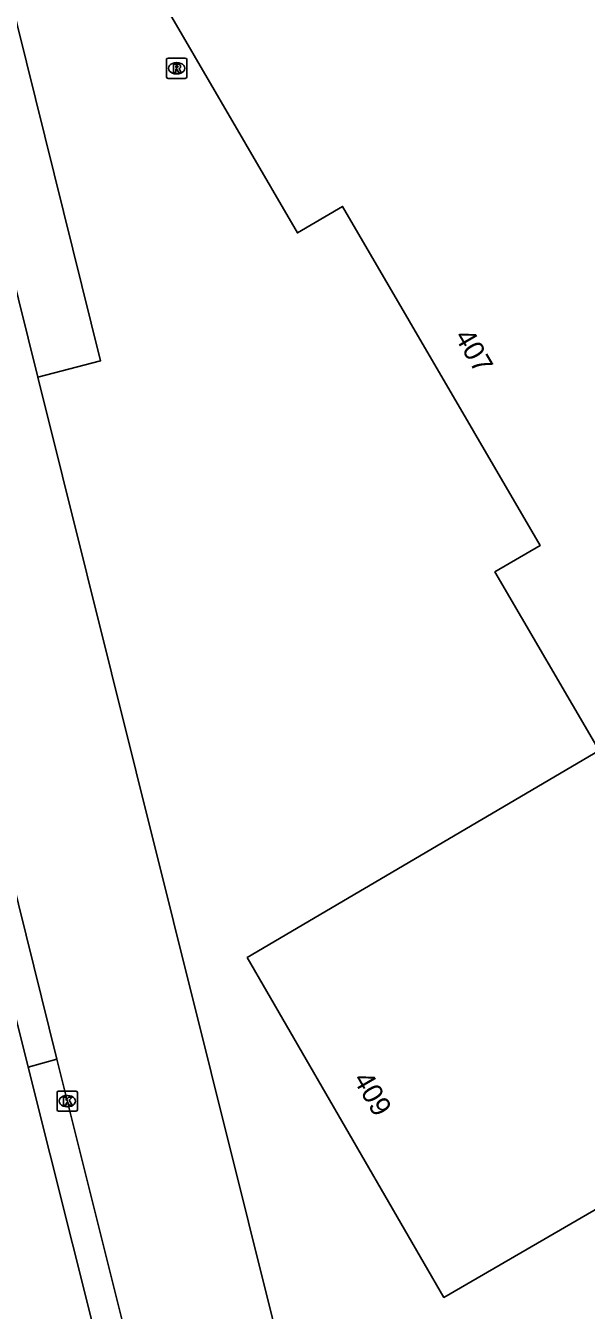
# Model space of a CAD drawing. Extents: x 161389 to 162585, y 388479 to 389761.
# Drawn here: x 162185.8 to 162213.4, y 388908 to 388971.4 of the extents above; entities that cross this region are included whole.
import ezdxf

# ---------------------------------------------------------------- set-up
doc = ezdxf.new("R2010")
doc.units = 0
for name, color, linetype in [('IMGEO_Fietspad_gesloten', 7, 'Continuous'), ('IMGEO_Haag', 7, 'Continuous'), ('IMGEO_Kolk', 7, 'Continuous'), ('IMGEO_Pand', 7, 'Continuous'), ('IMGEO_Pand_nummerreeks', 7, 'Continuous'), ('IMGEO_Rijbaan_lokaal_gesloten', 7, 'Continuous'), ('IMGEO_Rioolput', 7, 'Continuous'), ('IMGEO_Voetpad_open', 7, 'Continuous')]:
    doc.layers.add(name, color=color, linetype=linetype)

msp = doc.modelspace()

# ---------------------------------------------------------------- linework, layer by layer
at = {"layer": 'IMGEO_Fietspad_gesloten'}
for points in [[(162173.035, 388960.094), (162178.112, 388950.367), (162178.805, 388948.341), (162185.895, 388919.999)], [(162189.162, 388906.938), (162185.895, 388919.999)]]:
    msp.add_lwpolyline(points, dxfattribs=at)
at = {"layer": 'IMGEO_Haag'}
msp.add_lwpolyline([(162186.365, 388954.055), (162189.456, 388954.856), (162184.88, 388973.335)], dxfattribs=at)
at = {"layer": 'IMGEO_Kolk'}
for p, q in [((162187.32, 388917.888), (162187.32, 388918.74)), ((162187.395, 388918.814), (162188.247, 388918.814)), ((162188.321, 388918.74), (162188.321, 388917.888)), ((162187.831, 388918.034), (162187.806, 388918.034)), ((162187.808, 388918.594), (162187.833, 388918.594)), ((162188.247, 388917.814), (162187.395, 388917.814))]:
    msp.add_line(p, q, dxfattribs=at)
for points in [[(162187.32, 388917.888), (162187.32, 388918.74)], [(162187.395, 388918.814), (162188.247, 388918.814)], [(162188.321, 388918.74), (162188.321, 388917.888)], [(162187.641, 388918.514), (162187.764, 388918.514), (162187.764, 388918.363), (162187.894, 388918.514), (162188.058, 388918.514), (162187.912, 388918.363), (162188.065, 388918.114), (162187.913, 388918.114), (162187.828, 388918.278), (162187.764, 388918.211), (162187.764, 388918.114), (162187.641, 388918.114), (162187.641, 388918.514)], [(162188.247, 388917.814), (162187.395, 388917.814)]]:
    msp.add_lwpolyline(points, dxfattribs=at)
for centre, start, end in [((162187.397, 388918.738), 91.55205, 178.44795), ((162187.397, 388918.738), 91.55205, 178.44795), ((162188.245, 388918.738), 1.55205, 88.44795), ((162188.245, 388918.738), 1.55205, 88.44795), ((162187.397, 388917.89), 181.55205, 268.44795), ((162187.397, 388917.89), 181.55205, 268.44795), ((162188.245, 388917.89), 271.55205, 358.44795), ((162188.245, 388917.89), 271.55205, 358.44795)]:
    msp.add_arc(centre, 0.0765, start, end, dxfattribs=at)
for centre, major_axis, ratio, start_param, end_param in [((162187.807, 388918.314), (-0.387, 0.002), 0.722429, 4.712389, 7.853982), ((162187.832, 388918.314), (-0.39, 0.002), 0.717154, 1.570796, 4.712389)]:
    msp.add_ellipse(centre, major_axis=major_axis, ratio=ratio, start_param=start_param, end_param=end_param, dxfattribs=at)
at = {"layer": 'IMGEO_Pand'}
for points in [[(162264.508, 389009.017), (162258.602, 389019.221), (162225.572, 389000), (162188.976, 388978.704), (162199.18, 388961.18), (162201.412, 388962.483), (162211.169, 388945.746), (162208.932, 388944.442), (162214.07, 388935.626)], [(162214.07, 388935.626), (162196.702, 388925.403), (162206.409, 388908.625), (162223.571, 388918.583), (162229.276, 388932.462), (162224.076, 388941.428)]]:
    msp.add_lwpolyline(points, dxfattribs=at)
at = {"layer": 'IMGEO_Rijbaan_lokaal_gesloten'}
for points in [[(162186.365, 388954.055), (162184.443, 388961.763)], [(162187.309, 388920.388), (162183.124, 388937.227), (162178.223, 388956.81), (162177.46, 388959.97)], [(162202.309, 388890.111), (162191.224, 388934.569), (162186.365, 388954.055)], [(162187.309, 388920.388), (162187.85, 388918.21), (162190.561, 388907.35)]]:
    msp.add_lwpolyline(points, dxfattribs=at)
at = {"layer": 'IMGEO_Rioolput'}
for p, q in [((162192.72, 388968.879), (162192.72, 388969.731)), ((162192.795, 388969.805), (162193.647, 388969.805)), ((162193.208, 388969.585), (162193.233, 388969.585)), ((162193.721, 388969.731), (162193.721, 388968.879)), ((162193.647, 388968.805), (162192.795, 388968.805)), ((162193.231, 388969.025), (162193.206, 388969.025))]:
    msp.add_line(p, q, dxfattribs=at)
for points in [[(162192.72, 388968.879), (162192.72, 388969.731)], [(162192.795, 388969.805), (162193.647, 388969.805)], [(162193.309, 388969.503), (162193.057, 388969.505), (162193.057, 388969.105)], [(162193.235, 388969.424), (162193.181, 388969.424), (162193.181, 388969.343)], [(162193.181, 388969.343), (162193.233, 388969.343)], [(162193.721, 388969.731), (162193.721, 388968.879)], [(162193.647, 388968.805), (162192.795, 388968.805)], [(162193.057, 388969.105), (162193.181, 388969.105), (162193.181, 388969.267), (162193.192, 388969.267)], [(162193.239, 388969.238), (162193.31, 388969.105), (162193.45, 388969.105), (162193.385, 388969.231)]]:
    msp.add_lwpolyline(points, dxfattribs=at)
for centre, radius, start, end in [((162192.797, 388969.729), 0.0765, 91.55205, 178.44795), ((162192.797, 388969.729), 0.0765, 91.55205, 178.44795), ((162193.217, 388969.532), 0.19, 274.7715, 282.96867), ((162193.241, 388969.328), 0.0964, 77.00612, 93.18647), ((162193.255, 388969.385), 0.0378, 276.66336, 79.67722), ((162193.308, 388969.393), 0.109, 350.36119, 89.41601), ((162193.306, 388969.393), 0.112, 277.58423, 350.98172), ((162193.645, 388969.729), 0.0765, 1.55205, 88.44795), ((162193.645, 388969.729), 0.0765, 1.55205, 88.44795), ((162192.797, 388968.881), 0.0765, 181.55205, 268.44795), ((162192.797, 388968.881), 0.0765, 181.55205, 268.44795), ((162193.191, 388969.214), 0.0533, 26.02933, 88.69889), ((162193.29, 388969.178), 0.108, 29.51342, 73.79051), ((162193.645, 388968.881), 0.0765, 271.55205, 358.44795), ((162193.645, 388968.881), 0.0765, 271.55205, 358.44795)]:
    msp.add_arc(centre, radius, start, end, dxfattribs=at)
for centre, major_axis, ratio, start_param, end_param in [((162193.207, 388969.305), (-0.387, 0.002), 0.722429, 4.712389, 7.853982), ((162193.232, 388969.305), (-0.39, 0.002), 0.717154, 1.570796, 4.712389)]:
    msp.add_ellipse(centre, major_axis=major_axis, ratio=ratio, start_param=start_param, end_param=end_param, dxfattribs=at)
at = {"layer": 'IMGEO_Voetpad_open'}
msp.add_lwpolyline([(162185.895, 388919.999), (162187.309, 388920.388)], dxfattribs=at)

# ---------------------------------------------------------------- texts
at = {"layer": 'IMGEO_Pand_nummerreeks'}
for s, rotation, p in [('407', 300.24623, (162206.907, 388956.071)), ('409', 300.05143, (162201.905, 388919.406))]:
    msp.add_text(s, height=1, rotation=rotation, dxfattribs=at).set_placement(p)

doc.saveas('drawing.dxf')
